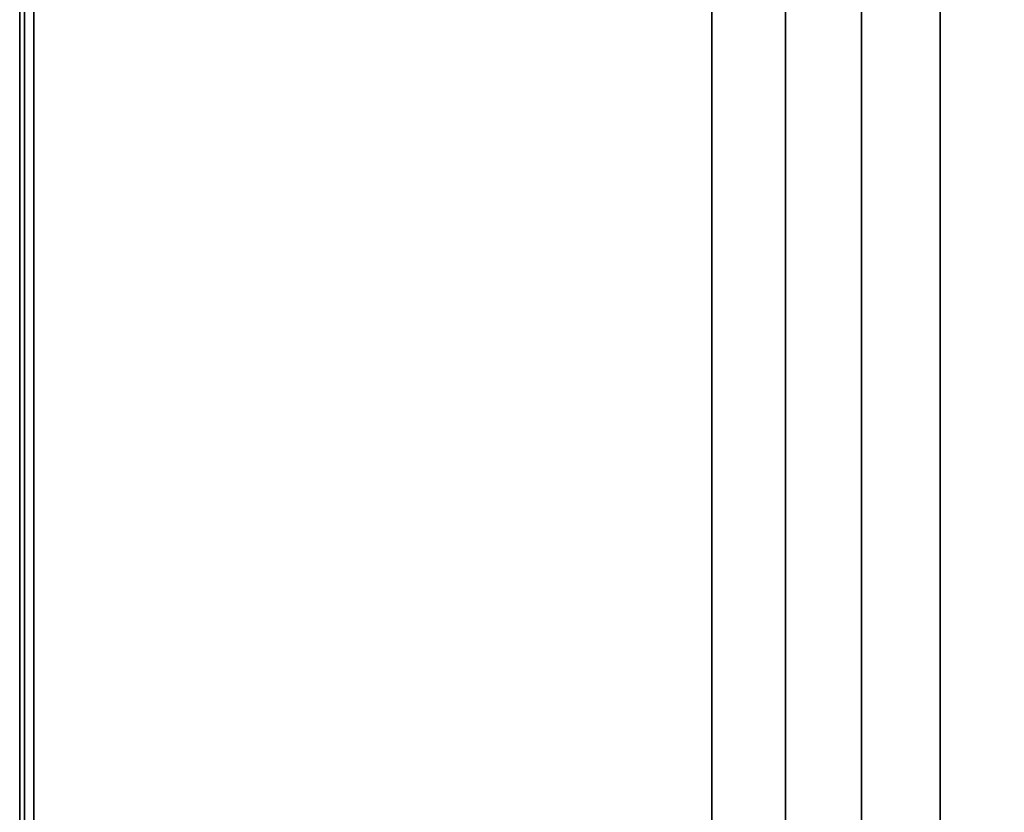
# Model space of a CAD drawing. Header units: metres. Extents: x -109 to 109, y -100 to 58.
# Tile 485 of 642: x -13 to -6, y 25 to 31. Entities that reach past the tile are written whole.
import ezdxf

# ---------------------------------------------------------------- set-up
doc = ezdxf.new("R2010")
doc.units = ezdxf.units.M
doc.layers.add('solid_21_062_100_XXX', color=7, linetype='CONTINUOUS')

msp = doc.modelspace()

# ---------------------------------------------------------------- linework, layer by layer
at = {"layer": 'solid_21_062_100_XXX'}
for points in [[(-12.995687, 24.700001, 205.332291), (-12.961195, 24.700001, 206.001129), (-12.961195, 32.700001, 206.001129), (-12.995687, 32.700001, 205.332291)], [(-12.995687, 24.700001, 204.662567), (-12.995687, 24.700001, 205.332291), (-12.995687, 32.700001, 205.332291), (-12.995687, 32.700001, 204.662567)], [(-12.961195, 24.700001, 203.993729), (-12.995687, 24.700001, 204.662567), (-12.995687, 32.700001, 204.662567), (-12.961195, 32.700001, 203.993729)], [(-12.961195, 24.700001, 206.001129), (-12.892304, 24.700001, 206.667297), (-12.892304, 32.700001, 206.667297), (-12.961195, 32.700001, 206.001129)], [(-12.892304, 24.700001, 203.32756), (-12.961195, 24.700001, 203.993729), (-12.961195, 32.700001, 203.993729), (-12.892304, 32.700001, 203.32756)], [(-7.892305, 24.700001, 215.32756), (-7.892305, 32.700001, 215.32756), (-12.892304, 32.700001, 206.667297), (-12.892304, 24.700001, 206.667297)], [(-12.892304, 24.700001, 203.32756), (-12.892304, 32.700001, 203.32756), (-7.892305, 32.700001, 194.667297), (-7.892305, 24.700001, 194.667297)], [(-7.892305, 24.700001, 215.32756), (-7.349827, 24.700001, 215.720306), (-7.349827, 32.700001, 215.720306), (-7.892305, 32.700001, 215.32756)], [(-7.349827, 24.700001, 194.274551), (-7.892305, 24.700001, 194.667297), (-7.892305, 32.700001, 194.667297), (-7.349827, 32.700001, 194.274551)], [(-7.349827, 24.700001, 215.720306), (-6.787843, 24.700001, 216.084595), (-6.787843, 32.700001, 216.084595), (-7.349827, 32.700001, 215.720306)], [(-6.787843, 24.700001, 193.910263), (-7.349827, 24.700001, 194.274551), (-7.349827, 32.700001, 194.274551), (-6.787843, 32.700001, 193.910263)], [(-6.787843, 24.700001, 216.084595), (-6.207843, 24.700001, 216.419464), (-6.207843, 32.700001, 216.419464), (-6.787843, 32.700001, 216.084595)], [(-6.207843, 24.700001, 193.575409), (-6.787843, 24.700001, 193.910263), (-6.787843, 32.700001, 193.910263), (-6.207843, 32.700001, 193.575409)], [(-6.207843, 24.700001, 216.419464), (-5.611368, 24.700001, 216.723999), (-5.611368, 32.700001, 216.723999), (-6.207843, 32.700001, 216.419464)], [(-5.611368, 24.700001, 193.270859), (-6.207843, 24.700001, 193.575409), (-6.207843, 32.700001, 193.575409), (-5.611368, 32.700001, 193.270859)]]:
    msp.add_3dface(points, dxfattribs=at)

doc.saveas('drawing.dxf')
